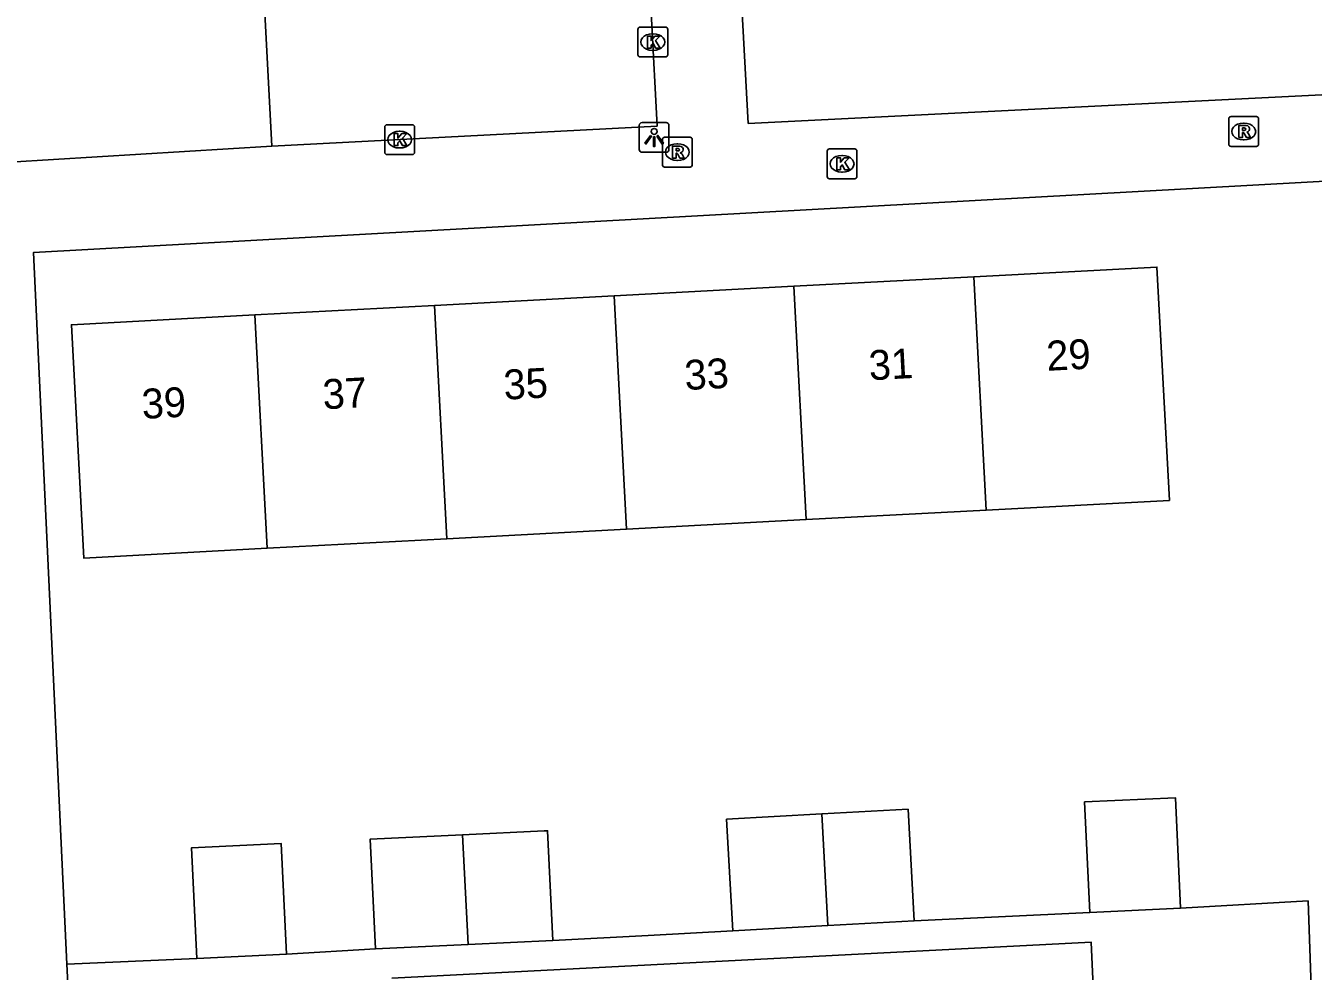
# Model space of a CAD drawing. Extents: x 161084 to 161928, y 385355 to 386522.
# Drawn here: x 161312.32 to 161355.51, y 386210.86 to 386242.56 of the extents above; entities that cross this region are included whole.
import ezdxf

# ---------------------------------------------------------------- set-up
doc = ezdxf.new("R2010")
doc.units = 0
for name, color, linetype in [('IMGEO_Kolk', 7, 'Continuous'), ('IMGEO_Lichtpunt', 7, 'Continuous'), ('IMGEO_Muur', 7, 'Continuous'), ('IMGEO_Pand', 7, 'Continuous'), ('IMGEO_Pand_nummerreeks', 7, 'Continuous'), ('IMGEO_Rijbaan_lokaal_open', 7, 'Continuous'), ('IMGEO_Rioolput', 7, 'Continuous'), ('IMGEO_Voetpad_open', 7, 'Continuous')]:
    doc.layers.add(name, color=color, linetype=linetype)

msp = doc.modelspace()

# ---------------------------------------------------------------- linework, layer by layer
at = {"layer": 'IMGEO_Kolk'}
for p, q in [((161332.929, 386242.515), (161333.781, 386242.515)), ((161332.854, 386241.589), (161332.854, 386242.441)), ((161333.342, 386242.295), (161333.367, 386242.295)), ((161333.855, 386242.441), (161333.855, 386241.589)), ((161333.365, 386241.735), (161333.34, 386241.735)), ((161333.781, 386241.515), (161332.929, 386241.515)), ((161324.362, 386238.318), (161324.362, 386239.17)), ((161324.437, 386239.244), (161325.289, 386239.244)), ((161325.363, 386239.17), (161325.363, 386238.318)), ((161324.85, 386239.024), (161324.875, 386239.024)), ((161325.289, 386238.244), (161324.437, 386238.244)), ((161324.873, 386238.464), (161324.848, 386238.464)), ((161339.204, 386237.508), (161339.204, 386238.36)), ((161339.279, 386238.434), (161340.131, 386238.434)), ((161339.692, 386238.214), (161339.717, 386238.214)), ((161340.205, 386238.36), (161340.205, 386237.508)), ((161340.131, 386237.434), (161339.279, 386237.434)), ((161339.715, 386237.654), (161339.69, 386237.654))]:
    msp.add_line(p, q, dxfattribs=at)
for points in [[(161332.929, 386242.515), (161333.781, 386242.515)], [(161332.854, 386241.589), (161332.854, 386242.441)], [(161333.175, 386242.215), (161333.298, 386242.215), (161333.298, 386242.064), (161333.428, 386242.215), (161333.592, 386242.215), (161333.446, 386242.064), (161333.599, 386241.815), (161333.447, 386241.815), (161333.362, 386241.979), (161333.298, 386241.912), (161333.298, 386241.815), (161333.175, 386241.815), (161333.175, 386242.215)], [(161333.855, 386242.441), (161333.855, 386241.589)], [(161333.781, 386241.515), (161332.929, 386241.515)], [(161324.362, 386238.318), (161324.362, 386239.17)], [(161324.437, 386239.244), (161325.289, 386239.244)], [(161325.363, 386239.17), (161325.363, 386238.318)], [(161324.683, 386238.944), (161324.806, 386238.944), (161324.806, 386238.793), (161324.936, 386238.944), (161325.1, 386238.944), (161324.954, 386238.793), (161325.107, 386238.544), (161324.955, 386238.544), (161324.87, 386238.708), (161324.806, 386238.641), (161324.806, 386238.544), (161324.683, 386238.544), (161324.683, 386238.944)], [(161325.289, 386238.244), (161324.437, 386238.244)], [(161339.204, 386237.508), (161339.204, 386238.36)], [(161339.279, 386238.434), (161340.131, 386238.434)], [(161340.205, 386238.36), (161340.205, 386237.508)], [(161339.525, 386238.134), (161339.648, 386238.134), (161339.648, 386237.983), (161339.778, 386238.134), (161339.942, 386238.134), (161339.796, 386237.983), (161339.949, 386237.734), (161339.797, 386237.734), (161339.712, 386237.898), (161339.648, 386237.831), (161339.648, 386237.734), (161339.525, 386237.734), (161339.525, 386238.134)], [(161340.131, 386237.434), (161339.279, 386237.434)]]:
    msp.add_lwpolyline(points, dxfattribs=at)
for centre, start, end in [((161332.931, 386242.439), 91.552, 178.448), ((161332.931, 386242.439), 91.552, 178.448), ((161333.779, 386242.439), 1.552, 88.448), ((161333.779, 386242.439), 1.552, 88.448), ((161332.931, 386241.591), 181.552, 268.448), ((161332.931, 386241.591), 181.552, 268.448), ((161333.779, 386241.591), 271.552, 358.448), ((161333.779, 386241.591), 271.552, 358.448), ((161324.439, 386239.168), 91.552, 178.448), ((161324.439, 386239.168), 91.552, 178.448), ((161325.287, 386239.168), 1.552, 88.448), ((161325.287, 386239.168), 1.552, 88.448), ((161324.439, 386238.32), 181.552, 268.448), ((161324.439, 386238.32), 181.552, 268.448), ((161325.287, 386238.32), 271.552, 358.448), ((161325.287, 386238.32), 271.552, 358.448), ((161339.281, 386238.358), 91.552, 178.448), ((161339.281, 386238.358), 91.552, 178.448), ((161340.129, 386238.358), 1.552, 88.448), ((161340.129, 386238.358), 1.552, 88.448), ((161339.281, 386237.51), 181.552, 268.448), ((161339.281, 386237.51), 181.552, 268.448), ((161340.129, 386237.51), 271.552, 358.448), ((161340.129, 386237.51), 271.552, 358.448)]:
    msp.add_arc(centre, 0.0765, start, end, dxfattribs=at)
for centre, major_axis, ratio, start_param, end_param in [((161333.341, 386242.015), (-0.387, 0.002), 0.722429, 4.712389, 7.853982), ((161333.366, 386242.015), (-0.39, 0.002), 0.717154, 1.570796, 4.712389), ((161324.849, 386238.744), (-0.387, 0.002), 0.722429, 4.712389, 7.853982), ((161324.874, 386238.744), (-0.39, 0.002), 0.717154, 1.570796, 4.712389), ((161339.691, 386237.934), (-0.387, 0.002), 0.722429, 4.712389, 7.853982), ((161339.716, 386237.934), (-0.39, 0.002), 0.717154, 1.570796, 4.712389)]:
    msp.add_ellipse(centre, major_axis=major_axis, ratio=ratio, start_param=start_param, end_param=end_param, dxfattribs=at)
at = {"layer": 'IMGEO_Lichtpunt'}
for p, q in [((161332.902, 386239.221), (161332.902, 386238.414)), ((161332.902, 386239.221), (161332.902, 386238.414)), ((161333.804, 386239.316), (161332.996, 386239.316)), ((161333.804, 386239.316), (161332.996, 386239.316)), ((161333.898, 386238.414), (161333.898, 386239.221)), ((161333.898, 386238.414), (161333.898, 386239.221)), ((161332.996, 386238.32), (161333.804, 386238.32)), ((161332.996, 386238.32), (161333.804, 386238.32))]:
    msp.add_line(p, q, dxfattribs=at)
for points in [[(161333.276, 386238.885), (161333.315, 386238.857), (161333.127, 386238.595), (161333.089, 386238.622), (161333.276, 386238.885)], [(161333.378, 386238.837), (161333.425, 386238.837), (161333.425, 386238.515), (161333.378, 386238.515), (161333.378, 386238.837)], [(161333.488, 386238.857), (161333.526, 386238.884), (161333.713, 386238.622), (161333.674, 386238.594), (161333.488, 386238.857)]]:
    msp.add_lwpolyline(points, dxfattribs=at)
msp.add_circle((161333.401, 386239.019), 0.0994, dxfattribs=at)
for centre, start, end in [((161332.996, 386239.221), 90, 180), ((161332.996, 386239.221), 90, 180), ((161333.804, 386239.221), 0, 90), ((161333.804, 386239.221), 0, 90), ((161332.996, 386238.414), 180, 270), ((161332.996, 386238.414), 180, 270), ((161333.804, 386238.414), 270, 0), ((161333.804, 386238.414), 270, 360)]:
    msp.add_arc(centre, 0.0946, start, end, dxfattribs=at)
at = {"layer": 'IMGEO_Muur'}
msp.add_lwpolyline([(161355.336, 386213.22), (161355.49, 386209.054)], dxfattribs=at)
at = {"layer": 'IMGEO_Pand'}
for points in [[(161344.534, 386226.324), (161350.684, 386226.65), (161350.269, 386234.472), (161344.12, 386234.146)], [(161344.12, 386234.146), (161338.09, 386233.826)], [(161344.12, 386234.146), (161344.534, 386226.324)], [(161332.06, 386233.505), (161326.03, 386233.185)], [(161338.09, 386233.826), (161332.06, 386233.505)], [(161332.474, 386225.683), (161332.06, 386233.505)], [(161338.504, 386226.004), (161338.09, 386233.826)], [(161326.03, 386233.185), (161320, 386232.865)], [(161326.03, 386233.185), (161326.444, 386225.363)], [(161320, 386232.865), (161313.851, 386232.539), (161314.266, 386224.717), (161320.414, 386225.043)], [(161320.414, 386225.043), (161320, 386232.865)], [(161338.504, 386226.004), (161344.534, 386226.324)], [(161326.444, 386225.363), (161332.474, 386225.683)], [(161332.474, 386225.683), (161338.504, 386226.004)], [(161320.414, 386225.043), (161326.444, 386225.363)], [(161351.061, 386212.981), (161350.888, 386216.682), (161347.838, 386216.539), (161348.011, 386212.838)], [(161342.122, 386212.554), (161341.917, 386216.294), (161339.026, 386216.135)], [(161339.026, 386216.135), (161335.83, 386215.959), (161336.035, 386212.219)], [(161339.026, 386216.135), (161339.224, 386212.395)], [(161326.969, 386215.438), (161323.878, 386215.292), (161324.051, 386211.611)], [(161329.998, 386211.891), (161329.825, 386215.572), (161329.706, 386215.566), (161326.969, 386215.438)], [(161326.969, 386215.438), (161327.164, 386211.758)], [(161321.066, 386211.438), (161320.886, 386215.149), (161317.88, 386215.003), (161318.061, 386211.292)], [(161348.011, 386212.838), (161351.061, 386212.981)], [(161336.035, 386212.219), (161339.224, 386212.395)], [(161339.224, 386212.395), (161342.122, 386212.554)], [(161327.164, 386211.758), (161329.998, 386211.891)], [(161318.061, 386211.292), (161321.066, 386211.438)], [(161324.051, 386211.611), (161327.164, 386211.758)]]:
    msp.add_lwpolyline(points, dxfattribs=at)
at = {"layer": 'IMGEO_Rijbaan_lokaal_open'}
msp.add_lwpolyline([(161355.198, 386197.599), (161348.391, 386204.649), (161348.057, 386211.84), (161324.601, 386210.629)], dxfattribs=at)
msp.add_arc((161305.196, 386250.948), 10.306, 275.9293, 323.7442, dxfattribs=at)
at = {"layer": 'IMGEO_Rioolput'}
for p, q in [((161352.753, 386239.516), (161353.605, 386239.516)), ((161352.678, 386238.59), (161352.678, 386239.442)), ((161353.166, 386239.296), (161353.191, 386239.296)), ((161353.679, 386239.442), (161353.679, 386238.59)), ((161333.677, 386237.9), (161333.677, 386238.752)), ((161333.752, 386238.826), (161334.604, 386238.826)), ((161334.678, 386238.752), (161334.678, 386237.9)), ((161353.189, 386238.736), (161353.164, 386238.736)), ((161334.165, 386238.606), (161334.19, 386238.606)), ((161353.605, 386238.516), (161352.753, 386238.516)), ((161334.604, 386237.826), (161333.752, 386237.826)), ((161334.188, 386238.046), (161334.163, 386238.046))]:
    msp.add_line(p, q, dxfattribs=at)
for points in [[(161352.753, 386239.516), (161353.605, 386239.516)], [(161352.678, 386238.59), (161352.678, 386239.442)], [(161353.267, 386239.214), (161353.015, 386239.216), (161353.015, 386238.816)], [(161353.193, 386239.135), (161353.139, 386239.135), (161353.139, 386239.054)], [(161353.139, 386239.054), (161353.191, 386239.054)], [(161353.679, 386239.442), (161353.679, 386238.59)], [(161333.677, 386237.9), (161333.677, 386238.752)], [(161333.752, 386238.826), (161334.604, 386238.826)], [(161334.678, 386238.752), (161334.678, 386237.9)], [(161353.015, 386238.816), (161353.139, 386238.816), (161353.139, 386238.978), (161353.15, 386238.978)], [(161353.197, 386238.949), (161353.268, 386238.816), (161353.408, 386238.816), (161353.343, 386238.942)], [(161334.266, 386238.524), (161334.014, 386238.526), (161334.014, 386238.126)], [(161334.014, 386238.126), (161334.138, 386238.126), (161334.138, 386238.288), (161334.149, 386238.288)], [(161334.192, 386238.445), (161334.138, 386238.445), (161334.138, 386238.364)], [(161334.138, 386238.364), (161334.19, 386238.364)], [(161334.196, 386238.259), (161334.267, 386238.126), (161334.407, 386238.126), (161334.342, 386238.252)], [(161353.605, 386238.516), (161352.753, 386238.516)], [(161334.604, 386237.826), (161333.752, 386237.826)]]:
    msp.add_lwpolyline(points, dxfattribs=at)
for centre, radius, start, end in [((161352.755, 386239.44), 0.0765, 91.552, 178.448), ((161352.755, 386239.44), 0.0765, 91.552, 178.448), ((161353.603, 386239.44), 0.0765, 1.552, 88.448), ((161353.603, 386239.44), 0.0765, 1.552, 88.448), ((161353.175, 386239.243), 0.19, 274.7715, 282.9687), ((161353.199, 386239.039), 0.0964, 77.0061, 93.1865), ((161353.213, 386239.096), 0.0378, 276.6634, 79.6772), ((161353.266, 386239.104), 0.109, 350.3612, 89.416), ((161353.264, 386239.104), 0.112, 277.5842, 350.9817), ((161333.754, 386238.75), 0.0765, 91.552, 178.448), ((161333.754, 386238.75), 0.0765, 91.552, 178.448), ((161334.602, 386238.75), 0.0765, 1.552, 88.448), ((161334.602, 386238.75), 0.0765, 1.552, 88.448), ((161353.149, 386238.925), 0.0533, 26.0293, 88.6989), ((161353.248, 386238.889), 0.108, 29.5134, 73.7905), ((161334.148, 386238.235), 0.0533, 26.0293, 88.6989), ((161334.174, 386238.553), 0.19, 274.7715, 282.9687), ((161334.198, 386238.349), 0.0964, 77.0061, 93.1865), ((161334.212, 386238.406), 0.0378, 276.6634, 79.6772), ((161334.265, 386238.414), 0.109, 350.3612, 89.416), ((161334.263, 386238.414), 0.112, 277.5842, 350.9817), ((161334.247, 386238.199), 0.108, 29.5134, 73.7905), ((161352.755, 386238.592), 0.0765, 181.552, 268.448), ((161352.755, 386238.592), 0.0765, 181.552, 268.448), ((161353.603, 386238.592), 0.0765, 271.552, 358.448), ((161353.603, 386238.592), 0.0765, 271.552, 358.448), ((161333.754, 386237.902), 0.0765, 181.552, 268.448), ((161333.754, 386237.902), 0.0765, 181.552, 268.448), ((161334.602, 386237.902), 0.0765, 271.552, 358.448), ((161334.602, 386237.902), 0.0765, 271.552, 358.448)]:
    msp.add_arc(centre, radius, start, end, dxfattribs=at)
for centre, major_axis, ratio, start_param, end_param in [((161353.165, 386239.016), (-0.387, 0.002), 0.722429, 4.712389, 7.853982), ((161353.19, 386239.016), (-0.39, 0.002), 0.717154, 1.570796, 4.712389), ((161334.164, 386238.326), (-0.387, 0.002), 0.722429, 4.712389, 7.853982), ((161334.189, 386238.326), (-0.39, 0.002), 0.717154, 1.570796, 4.712389)]:
    msp.add_ellipse(centre, major_axis=major_axis, ratio=ratio, start_param=start_param, end_param=end_param, dxfattribs=at)
at = {"layer": 'IMGEO_Voetpad_open'}
for points in [[(161321.928, 386262.765), (161335.248, 386263.453), (161335.977, 386250), (161336.557, 386239.29), (161362.505, 386240.583)], [(161322.089, 386259.701), (161332.403, 386260.242), (161332.937, 386250), (161333.5, 386239.198), (161320.58, 386238.521)], [(161320.58, 386238.521), (161319.976, 386250), (161319.473, 386259.564), (161322.089, 386259.701)], [(161313.697, 386211.098), (161312.579, 386234.957), (161357.135, 386237.414), (161368.679, 386237.953), (161390.625, 386238.977)], [(161310.308, 386237.894), (161320.58, 386238.521)], [(161351.061, 386212.981), (161355.336, 386213.22), (161355.49, 386209.054), (161355.288, 386201.13), (161355.198, 386197.599)], [(161342.122, 386212.554), (161348.011, 386212.838)], [(161329.998, 386211.891), (161333.197, 386212.065), (161336.035, 386212.219)], [(161321.066, 386211.438), (161324.051, 386211.611)], [(161313.697, 386211.098), (161318.061, 386211.292)], [(161313.819, 386208.659), (161313.697, 386211.098)]]:
    msp.add_lwpolyline(points, dxfattribs=at)

# ---------------------------------------------------------------- texts
at = {"layer": 'IMGEO_Pand_nummerreeks'}
for s, p in [('31', (161340.626, 386230.675)), ('29', (161346.583, 386230.991)), ('33', (161334.444, 386230.347)), ('35', (161328.374, 386230.024)), ('39', (161316.235, 386229.38)), ('37', (161322.304, 386229.702))]:
    msp.add_text(s, height=1, rotation=3.0383, dxfattribs=at).set_placement(p)

doc.saveas('drawing.dxf')
